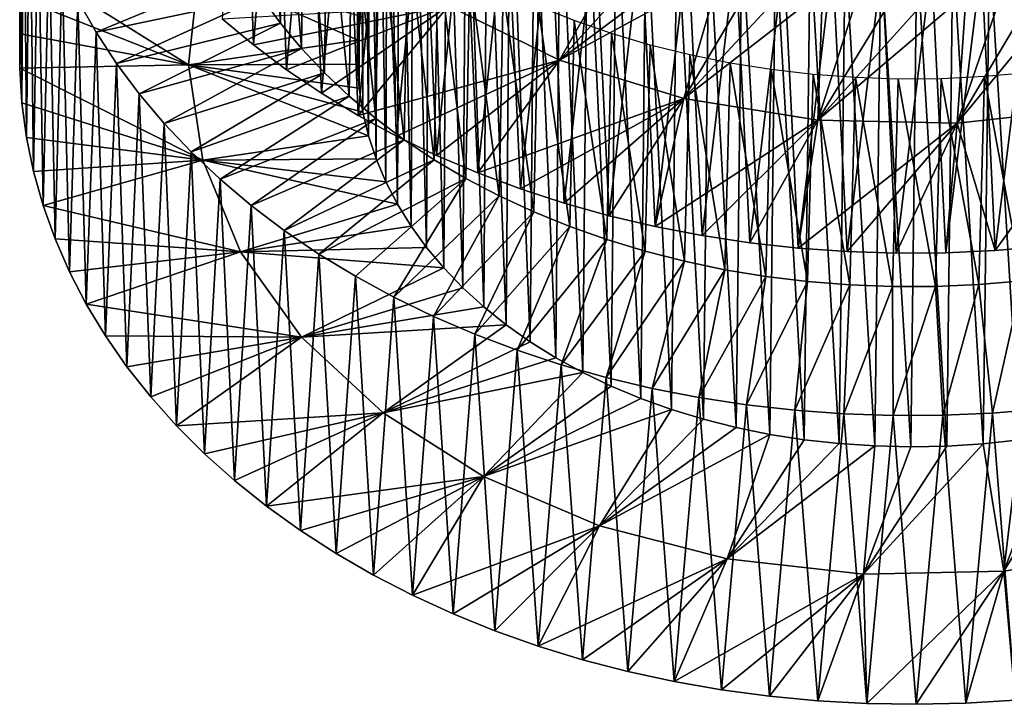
# Model space of a CAD drawing. Header units: millimetres. Extents: x -161 to 161, y -94 to 1149.
# Tile 724 of 1056: x 37.5 to 44.5, y 371.91 to 376.77. Entities that reach past the tile are written whole.
import ezdxf

# ---------------------------------------------------------------- set-up
doc = ezdxf.new("R2010")
doc.units = ezdxf.units.MM
doc.header["$LTSCALE"] = 81.481481
for name, color, linetype in [('74', 7, 'CONTINUOUS'), ('75', 7, 'CONTINUOUS'), ('76', 7, 'CONTINUOUS'), ('83', 7, 'CONTINUOUS'), ('84', 7, 'CONTINUOUS')]:
    doc.layers.add(name, color=color, linetype=linetype)

msp = doc.modelspace()

# ---------------------------------------------------------------- linework, layer by layer
at = {"layer": '74', "color": 7, "linetype": 'CONTINUOUS', "true_color": 0xaaaaaa}
for points in [[(41.3359, 376.4859, -35.0402), (40.5466, 376.8712, -35.5413), (41.8144, 377.3267, -35.7905), (41.3359, 376.4859, -35.0402)], [(42.0291, 377.2439, -35.6629), (41.3359, 376.4859, -35.0402), (41.8144, 377.3267, -35.7905), (42.0291, 377.2439, -35.6629)], [(42.2515, 377.1705, -35.5431), (41.3359, 376.4859, -35.0402), (42.0291, 377.2439, -35.6629), (42.2515, 377.1705, -35.5431)], [(37.5255, 376.9186, -43.0345), (37.5646, 377.1627, -43.2907), (38.7007, 376.4518, -42.5423), (37.5255, 376.9186, -43.0345)], [(38.7007, 376.4518, -42.5423), (37.5646, 377.1627, -43.2907), (38.7739, 377.1303, -43.2883), (38.7007, 376.4518, -42.5423)], [(42.4811, 377.1068, -35.4315), (41.3359, 376.4859, -35.0402), (42.2515, 377.1705, -35.5431), (42.4811, 377.1068, -35.4315)], [(38.7007, 376.4518, -42.5423), (38.7739, 377.1303, -43.2883), (39.9038, 376.6268, -42.7444), (38.7007, 376.4518, -42.5423)], [(39.9038, 376.6268, -42.7444), (38.7739, 377.1303, -43.2883), (39.9217, 376.7966, -42.9446), (39.9038, 376.6268, -42.7444)], [(42.2194, 376.2117, -34.6319), (41.3359, 376.4859, -35.0402), (42.4811, 377.1068, -35.4315), (42.2194, 376.2117, -34.6319)], [(42.7172, 377.0532, -35.3283), (42.2194, 376.2117, -34.6319), (42.4811, 377.1068, -35.4315), (42.7172, 377.0532, -35.3283)], [(42.9593, 377.01, -35.2337), (42.2194, 376.2117, -34.6319), (42.7172, 377.0532, -35.3283), (42.9593, 377.01, -35.2337)], [(43.2065, 376.9775, -35.148), (42.2194, 376.2117, -34.6319), (42.9593, 377.01, -35.2337), (43.2065, 376.9775, -35.148)], [(45.1637, 376.1473, -34.0402), (44.1624, 376.0371, -34.1275), (45.0001, 377.0569, -34.8058), (45.1637, 376.1473, -34.0402)], [(45.0001, 377.0569, -34.8058), (44.1624, 376.0371, -34.1275), (44.7421, 377.0121, -34.8267), (45.0001, 377.0569, -34.8058)], [(44.7421, 377.0121, -34.8267), (44.1624, 376.0371, -34.1275), (44.4837, 376.9785, -34.857), (44.7421, 377.0121, -34.8267)], [(43.1712, 376.06, -34.3259), (42.2194, 376.2117, -34.6319), (43.2065, 376.9775, -35.148), (43.1712, 376.06, -34.3259)], [(43.4577, 376.9557, -35.0713), (43.1712, 376.06, -34.3259), (43.2065, 376.9775, -35.148), (43.4577, 376.9557, -35.0713)], [(44.1624, 376.0371, -34.1275), (43.1712, 376.06, -34.3259), (44.2255, 376.9561, -34.8966), (44.1624, 376.0371, -34.1275)], [(44.2255, 376.9561, -34.8966), (43.1712, 376.06, -34.3259), (43.968, 376.945, -34.9455), (44.2255, 376.9561, -34.8966)], [(43.7119, 376.9449, -35.0037), (43.1712, 376.06, -34.3259), (43.4577, 376.9557, -35.0713), (43.7119, 376.9449, -35.0037)], [(43.968, 376.945, -34.9455), (43.1712, 376.06, -34.3259), (43.7119, 376.9449, -35.0037), (43.968, 376.945, -34.9455)], [(44.4837, 376.9785, -34.857), (44.1624, 376.0371, -34.1275), (44.2255, 376.9561, -34.8966), (44.4837, 376.9785, -34.857)], [(37.5043, 376.6733, -42.7772), (37.5255, 376.9186, -43.0345), (38.7007, 376.4518, -42.5423), (37.5043, 376.6733, -42.7772)], [(39.1609, 376.5937, -35.4314), (38.9393, 376.7793, -35.6388), (40.5466, 376.8712, -35.5413), (39.1609, 376.5937, -35.4314)], [(39.3963, 376.417, -35.2314), (39.1609, 376.5937, -35.4314), (40.5466, 376.8712, -35.5413), (39.3963, 376.417, -35.2314)], [(39.6448, 376.2497, -35.0394), (39.3963, 376.417, -35.2314), (40.5466, 376.8712, -35.5413), (39.6448, 376.2497, -35.0394)], [(39.9058, 376.0923, -34.8555), (39.6448, 376.2497, -35.0394), (40.5466, 376.8712, -35.5413), (39.9058, 376.0923, -34.8555)], [(41.3359, 376.4859, -35.0402), (39.9058, 376.0923, -34.8555), (40.5466, 376.8712, -35.5413), (41.3359, 376.4859, -35.0402)], [(37.5011, 376.4274, -42.5194), (37.5043, 376.6733, -42.7772), (38.7007, 376.4518, -42.5423), (37.5011, 376.4274, -42.5194)], [(39.9006, 376.4565, -42.5437), (38.7007, 376.4518, -42.5423), (39.9038, 376.6268, -42.7444), (39.9006, 376.4565, -42.5437)], [(38.8008, 375.7749, -41.7978), (37.5011, 376.4274, -42.5194), (38.7007, 376.4518, -42.5423), (38.8008, 375.7749, -41.7978)], [(39.9122, 376.2863, -42.343), (38.7007, 376.4518, -42.5423), (39.9006, 376.4565, -42.5437), (39.9122, 376.2863, -42.343)], [(38.8008, 375.7749, -41.7978), (38.7007, 376.4518, -42.5423), (39.979, 375.9488, -41.9441), (38.8008, 375.7749, -41.7978)], [(39.979, 375.9488, -41.9441), (38.7007, 376.4518, -42.5423), (39.9384, 376.1168, -42.1429), (39.979, 375.9488, -41.9441)], [(39.9384, 376.1168, -42.1429), (38.7007, 376.4518, -42.5423), (39.9122, 376.2863, -42.343), (39.9384, 376.1168, -42.1429)], [(40.1785, 375.9453, -34.6803), (39.9058, 376.0923, -34.8555), (41.3359, 376.4859, -35.0402), (40.1785, 375.9453, -34.6803)], [(40.4622, 375.809, -34.5141), (40.1785, 375.9453, -34.6803), (41.3359, 376.4859, -35.0402), (40.4622, 375.809, -34.5141)], [(40.7559, 375.6838, -34.3572), (40.4622, 375.809, -34.5141), (41.3359, 376.4859, -35.0402), (40.7559, 375.6838, -34.3572)], [(42.2194, 376.2117, -34.6319), (40.7559, 375.6838, -34.3572), (41.3359, 376.4859, -35.0402), (42.2194, 376.2117, -34.6319)], [(37.5158, 376.1817, -42.2618), (37.5011, 376.4274, -42.5194), (38.8008, 375.7749, -41.7978), (37.5158, 376.1817, -42.2618)], [(37.5484, 375.9369, -42.0049), (37.5158, 376.1817, -42.2618), (38.8008, 375.7749, -41.7978), (37.5484, 375.9369, -42.0049)], [(41.059, 375.5702, -34.21), (40.7559, 375.6838, -34.3572), (42.2194, 376.2117, -34.6319), (41.059, 375.5702, -34.21)], [(41.3707, 375.4685, -34.0728), (41.059, 375.5702, -34.21), (42.2194, 376.2117, -34.6319), (41.3707, 375.4685, -34.0728)], [(41.6904, 375.3792, -33.9459), (41.3707, 375.4685, -34.0728), (42.2194, 376.2117, -34.6319), (41.6904, 375.3792, -33.9459)], [(42.0174, 375.3025, -33.8295), (41.6904, 375.3792, -33.9459), (42.2194, 376.2117, -34.6319), (42.0174, 375.3025, -33.8295)], [(43.1712, 376.06, -34.3259), (42.0174, 375.3025, -33.8295), (42.2194, 376.2117, -34.6319), (43.1712, 376.06, -34.3259)], [(45.1637, 376.1473, -34.0402), (44.4329, 375.1335, -33.3224), (44.1624, 376.0371, -34.1275), (45.1637, 376.1473, -34.0402)], [(44.7853, 375.1635, -33.2953), (44.4329, 375.1335, -33.3224), (45.1637, 376.1473, -34.0402), (44.7853, 375.1635, -33.2953)], [(42.3507, 375.2387, -33.7239), (42.0174, 375.3025, -33.8295), (43.1712, 376.06, -34.3259), (42.3507, 375.2387, -33.7239)], [(42.6896, 375.1878, -33.6291), (42.3507, 375.2387, -33.7239), (43.1712, 376.06, -34.3259), (42.6896, 375.1878, -33.6291)], [(43.033, 375.1502, -33.5453), (42.6896, 375.1878, -33.6291), (43.1712, 376.06, -34.3259), (43.033, 375.1502, -33.5453)], [(44.1624, 376.0371, -34.1275), (43.033, 375.1502, -33.5453), (43.1712, 376.06, -34.3259), (44.1624, 376.0371, -34.1275)], [(43.3799, 375.1257, -33.4727), (43.033, 375.1502, -33.5453), (44.1624, 376.0371, -34.1275), (43.3799, 375.1257, -33.4727)], [(43.7294, 375.1147, -33.4112), (43.3799, 375.1257, -33.4727), (44.1624, 376.0371, -34.1275), (43.7294, 375.1147, -33.4112)], [(44.0807, 375.1173, -33.3611), (43.7294, 375.1147, -33.4112), (44.1624, 376.0371, -34.1275), (44.0807, 375.1173, -33.3611)], [(44.4329, 375.1335, -33.3224), (44.0807, 375.1173, -33.3611), (44.1624, 376.0371, -34.1275), (44.4329, 375.1335, -33.3224)], [(37.5986, 375.6937, -41.7494), (37.5484, 375.9369, -42.0049), (38.8008, 375.7749, -41.7978), (37.5986, 375.6937, -41.7494)], [(40.0339, 375.7831, -41.7473), (38.8008, 375.7749, -41.7978), (39.979, 375.9488, -41.9441), (40.0339, 375.7831, -41.7473)], [(37.6663, 375.4529, -41.4958), (37.5986, 375.6937, -41.7494), (38.8008, 375.7749, -41.7978), (37.6663, 375.4529, -41.4958)], [(39.0705, 375.1226, -41.0737), (37.6663, 375.4529, -41.4958), (38.8008, 375.7749, -41.7978), (39.0705, 375.1226, -41.0737)], [(40.1027, 375.6204, -41.5532), (38.8008, 375.7749, -41.7978), (40.0339, 375.7831, -41.7473), (40.1027, 375.6204, -41.5532)], [(39.0705, 375.1226, -41.0737), (38.8008, 375.7749, -41.7978), (40.1853, 375.4613, -41.362), (39.0705, 375.1226, -41.0737)], [(40.1853, 375.4613, -41.362), (38.8008, 375.7749, -41.7978), (40.1027, 375.6204, -41.5532), (40.1853, 375.4613, -41.362)], [(37.7515, 375.215, -41.2448), (37.6663, 375.4529, -41.4958), (39.0705, 375.1226, -41.0737), (37.7515, 375.215, -41.2448)], [(40.2816, 375.306, -41.1742), (39.0705, 375.1226, -41.0737), (40.1853, 375.4613, -41.362), (40.2816, 375.306, -41.1742)], [(40.3913, 375.1551, -40.9899), (39.0705, 375.1226, -41.0737), (40.2816, 375.306, -41.1742), (40.3913, 375.1551, -40.9899)], [(37.8538, 374.9809, -40.9968), (37.7515, 375.215, -41.2448), (39.0705, 375.1226, -41.0737), (37.8538, 374.9809, -40.9968)], [(37.9733, 374.7511, -40.7525), (37.8538, 374.9809, -40.9968), (39.0705, 375.1226, -41.0737), (37.9733, 374.7511, -40.7525)], [(39.5027, 374.5172, -40.3888), (37.9733, 374.7511, -40.7525), (39.0705, 375.1226, -41.0737), (39.5027, 374.5172, -40.3888)], [(40.5143, 375.009, -40.8095), (39.0705, 375.1226, -41.0737), (40.3913, 375.1551, -40.9899), (40.5143, 375.009, -40.8095)], [(39.5027, 374.5172, -40.3888), (39.0705, 375.1226, -41.0737), (40.5143, 375.009, -40.8095), (39.5027, 374.5172, -40.3888)], [(40.65, 374.8683, -40.6336), (39.5027, 374.5172, -40.3888), (40.5143, 375.009, -40.8095), (40.65, 374.8683, -40.6336)], [(40.7978, 374.7336, -40.4627), (39.5027, 374.5172, -40.3888), (40.65, 374.8683, -40.6336), (40.7978, 374.7336, -40.4627)], [(38.1097, 374.5263, -40.5124), (37.9733, 374.7511, -40.7525), (39.5027, 374.5172, -40.3888), (38.1097, 374.5263, -40.5124)], [(40.9574, 374.6055, -40.2973), (39.5027, 374.5172, -40.3888), (40.7978, 374.7336, -40.4627), (40.9574, 374.6055, -40.2973)], [(40.0835, 373.9789, -39.76), (39.5027, 374.5172, -40.3888), (40.9574, 374.6055, -40.2973), (40.0835, 373.9789, -39.76)], [(41.1283, 374.4846, -40.1378), (40.0835, 373.9789, -39.76), (40.9574, 374.6055, -40.2973), (41.1283, 374.4846, -40.1378)], [(38.2625, 374.3071, -40.2769), (38.1097, 374.5263, -40.5124), (39.5027, 374.5172, -40.3888), (38.2625, 374.3071, -40.2769)], [(38.4311, 374.0941, -40.0465), (38.2625, 374.3071, -40.2769), (39.5027, 374.5172, -40.3888), (38.4311, 374.0941, -40.0465)], [(38.6151, 373.8879, -39.8219), (38.4311, 374.0941, -40.0465), (39.5027, 374.5172, -40.3888), (38.6151, 373.8879, -39.8219)], [(40.0835, 373.9789, -39.76), (38.6151, 373.8879, -39.8219), (39.5027, 374.5172, -40.3888), (40.0835, 373.9789, -39.76)], [(41.3101, 374.3713, -39.9847), (40.0835, 373.9789, -39.76), (41.1283, 374.4846, -40.1378), (41.3101, 374.3713, -39.9847)], [(41.5021, 374.2661, -39.8384), (40.0835, 373.9789, -39.76), (41.3101, 374.3713, -39.9847), (41.5021, 374.2661, -39.8384)], [(40.7964, 373.527, -39.2033), (40.0835, 373.9789, -39.76), (41.5021, 374.2661, -39.8384), (40.7964, 373.527, -39.2033)], [(41.7037, 374.1694, -39.6992), (40.7964, 373.527, -39.2033), (41.5021, 374.2661, -39.8384), (41.7037, 374.1694, -39.6992)], [(41.9141, 374.0817, -39.5674), (40.7964, 373.527, -39.2033), (41.7037, 374.1694, -39.6992), (41.9141, 374.0817, -39.5674)], [(42.1328, 374.0032, -39.4433), (40.7964, 373.527, -39.2033), (41.9141, 374.0817, -39.5674), (42.1328, 374.0032, -39.4433)], [(41.6197, 373.177, -38.7317), (40.7964, 373.527, -39.2033), (42.1328, 374.0032, -39.4433), (41.6197, 373.177, -38.7317)], [(42.3589, 373.9342, -39.3272), (41.6197, 373.177, -38.7317), (42.1328, 374.0032, -39.4433), (42.3589, 373.9342, -39.3272)], [(38.814, 373.6891, -39.6035), (38.6151, 373.8879, -39.8219), (40.0835, 373.9789, -39.76), (38.814, 373.6891, -39.6035)], [(39.0273, 373.4983, -39.3918), (38.814, 373.6891, -39.6035), (40.0835, 373.9789, -39.76), (39.0273, 373.4983, -39.3918)], [(39.2545, 373.3161, -39.1873), (39.0273, 373.4983, -39.3918), (40.0835, 373.9789, -39.76), (39.2545, 373.3161, -39.1873)], [(40.7964, 373.527, -39.2033), (39.2545, 373.3161, -39.1873), (40.0835, 373.9789, -39.76), (40.7964, 373.527, -39.2033)], [(42.5918, 373.8752, -39.2195), (41.6197, 373.177, -38.7317), (42.3589, 373.9342, -39.3272), (42.5918, 373.8752, -39.2195)], [(42.8308, 373.8265, -39.1203), (41.6197, 373.177, -38.7317), (42.5918, 373.8752, -39.2195), (42.8308, 373.8265, -39.1203)], [(45.4929, 373.008, -37.8734), (44.4948, 372.8539, -37.9239), (45.1217, 373.877, -38.6369), (45.4929, 373.008, -37.8734)], [(45.1217, 373.877, -38.6369), (44.4948, 372.8539, -37.9239), (44.8642, 373.8269, -38.6534), (45.1217, 373.877, -38.6369)], [(42.5288, 372.9425, -38.3566), (41.6197, 373.177, -38.7317), (42.8308, 373.8265, -39.1203), (42.5288, 372.9425, -38.3566)], [(43.0752, 373.7884, -39.0299), (42.5288, 372.9425, -38.3566), (42.8308, 373.8265, -39.1203), (43.0752, 373.7884, -39.0299)], [(43.3242, 373.7609, -38.9485), (42.5288, 372.9425, -38.3566), (43.0752, 373.7884, -39.0299), (43.3242, 373.7609, -38.9485)], [(44.8642, 373.8269, -38.6534), (44.4948, 372.8539, -37.9239), (44.6059, 373.788, -38.6792), (44.8642, 373.8269, -38.6534)], [(43.5768, 373.7443, -38.8761), (42.5288, 372.9425, -38.3566), (43.3242, 373.7609, -38.9485), (43.5768, 373.7443, -38.8761)], [(43.497, 372.8329, -38.0857), (42.5288, 372.9425, -38.3566), (43.5768, 373.7443, -38.8761), (43.497, 372.8329, -38.0857)], [(44.4948, 372.8539, -37.9239), (43.497, 372.8329, -38.0857), (44.3474, 373.7603, -38.7144), (44.4948, 372.8539, -37.9239)], [(44.3474, 373.7603, -38.7144), (43.497, 372.8329, -38.0857), (44.0893, 373.7439, -38.759), (44.3474, 373.7603, -38.7144)], [(43.8322, 373.7386, -38.8129), (43.497, 372.8329, -38.0857), (43.5768, 373.7443, -38.8761), (43.8322, 373.7386, -38.8129)], [(44.0893, 373.7439, -38.759), (43.497, 372.8329, -38.0857), (43.8322, 373.7386, -38.8129), (44.0893, 373.7439, -38.759)], [(44.6059, 373.788, -38.6792), (44.4948, 372.8539, -37.9239), (44.3474, 373.7603, -38.7144), (44.6059, 373.788, -38.6792)], [(39.4953, 373.1431, -38.9904), (39.2545, 373.3161, -39.1873), (40.7964, 373.527, -39.2033), (39.4953, 373.1431, -38.9904)], [(39.7489, 372.9798, -38.8016), (39.4953, 373.1431, -38.9904), (40.7964, 373.527, -39.2033), (39.7489, 372.9798, -38.8016)], [(40.0146, 372.8266, -38.6213), (39.7489, 372.9798, -38.8016), (40.7964, 373.527, -39.2033), (40.0146, 372.8266, -38.6213)], [(40.2918, 372.6839, -38.4498), (40.0146, 372.8266, -38.6213), (40.7964, 373.527, -39.2033), (40.2918, 372.6839, -38.4498)], [(41.6197, 373.177, -38.7317), (40.2918, 372.6839, -38.4498), (40.7964, 373.527, -39.2033), (41.6197, 373.177, -38.7317)], [(40.5796, 372.5521, -38.2873), (40.2918, 372.6839, -38.4498), (41.6197, 373.177, -38.7317), (40.5796, 372.5521, -38.2873)], [(40.8773, 372.4315, -38.1343), (40.5796, 372.5521, -38.2873), (41.6197, 373.177, -38.7317), (40.8773, 372.4315, -38.1343)], [(41.184, 372.3227, -37.9911), (40.8773, 372.4315, -38.1343), (41.6197, 373.177, -38.7317), (41.184, 372.3227, -37.9911)], [(42.5288, 372.9425, -38.3566), (41.184, 372.3227, -37.9911), (41.6197, 373.177, -38.7317), (42.5288, 372.9425, -38.3566)], [(45.4929, 373.008, -37.8734), (44.5755, 371.9391, -37.1479), (44.4948, 372.8539, -37.9239), (45.4929, 373.008, -37.8734)], [(41.4991, 372.226, -37.858), (41.184, 372.3227, -37.9911), (42.5288, 372.9425, -38.3566), (41.4991, 372.226, -37.858)], [(41.8219, 372.1417, -37.7353), (41.4991, 372.226, -37.858), (42.5288, 372.9425, -38.3566), (41.8219, 372.1417, -37.7353)], [(42.1515, 372.0701, -37.6232), (41.8219, 372.1417, -37.7353), (42.5288, 372.9425, -38.3566), (42.1515, 372.0701, -37.6232)], [(43.497, 372.8329, -38.0857), (42.1515, 372.0701, -37.6232), (42.5288, 372.9425, -38.3566), (43.497, 372.8329, -38.0857)], [(42.4872, 372.0115, -37.5219), (42.1515, 372.0701, -37.6232), (43.497, 372.8329, -38.0857), (42.4872, 372.0115, -37.5219)], [(42.8279, 371.966, -37.4316), (42.4872, 372.0115, -37.5219), (43.497, 372.8329, -38.0857), (42.8279, 371.966, -37.4316)], [(43.1727, 371.9336, -37.3523), (42.8279, 371.966, -37.4316), (43.497, 372.8329, -38.0857), (43.1727, 371.9336, -37.3523)], [(43.5209, 371.9147, -37.2842), (43.1727, 371.9336, -37.3523), (43.497, 372.8329, -38.0857), (43.5209, 371.9147, -37.2842)], [(44.4948, 372.8539, -37.9239), (43.5209, 371.9147, -37.2842), (43.497, 372.8329, -38.0857), (44.4948, 372.8539, -37.9239)], [(43.8713, 371.9092, -37.2273), (43.5209, 371.9147, -37.2842), (44.4948, 372.8539, -37.9239), (43.8713, 371.9092, -37.2273)], [(44.2231, 371.9173, -37.1819), (43.8713, 371.9092, -37.2273), (44.4948, 372.8539, -37.9239), (44.2231, 371.9173, -37.1819)], [(44.5755, 371.9391, -37.1479), (44.2231, 371.9173, -37.1819), (44.4948, 372.8539, -37.9239), (44.5755, 371.9391, -37.1479)]]:
    msp.add_3dface(points, dxfattribs=at)
at = {"layer": '75', "color": 7, "linetype": 'CONTINUOUS', "true_color": 0xaaaaaa}
for points in [[(37.9146, 376.911, -38.4121), (38.0429, 376.6835, -38.1697), (39.1, 377.1219, -38.5595), (37.9146, 376.911, -38.4121)], [(39.1, 377.1219, -38.5595), (38.0429, 376.6835, -38.1697), (39.2195, 376.932, -38.346), (39.1, 377.1219, -38.5595)], [(38.0429, 376.6835, -38.1697), (38.1879, 376.4615, -37.9318), (39.2195, 376.932, -38.346), (38.0429, 376.6835, -38.1697)], [(39.2195, 376.932, -38.346), (38.1879, 376.4615, -37.9318), (39.3539, 376.7473, -38.1369), (39.2195, 376.932, -38.346)], [(38.1879, 376.4615, -37.9318), (38.349, 376.2454, -37.6989), (39.3539, 376.7473, -38.1369), (38.1879, 376.4615, -37.9318)], [(39.3539, 376.7473, -38.1369), (38.349, 376.2454, -37.6989), (39.5027, 376.5682, -37.9325), (39.3539, 376.7473, -38.1369)], [(38.349, 376.2454, -37.6989), (38.5258, 376.036, -37.4716), (39.5027, 376.5682, -37.9325), (38.349, 376.2454, -37.6989)], [(39.5027, 376.5682, -37.9325), (38.5258, 376.036, -37.4716), (39.6656, 376.3954, -37.7333), (39.5027, 376.5682, -37.9325)], [(38.5258, 376.036, -37.4716), (38.7177, 375.8338, -37.2503), (39.6656, 376.3954, -37.7333), (38.5258, 376.036, -37.4716)], [(39.6656, 376.3954, -37.7333), (38.7177, 375.8338, -37.2503), (39.842, 376.2294, -37.5397), (39.6656, 376.3954, -37.7333)], [(38.7177, 375.8338, -37.2503), (38.9242, 375.6392, -37.0355), (39.842, 376.2294, -37.5397), (38.7177, 375.8338, -37.2503)], [(39.842, 376.2294, -37.5397), (38.9242, 375.6392, -37.0355), (40.0313, 376.0708, -37.3524), (39.842, 376.2294, -37.5397)], [(38.9242, 375.6392, -37.0355), (39.1448, 375.453, -36.8276), (40.0313, 376.0708, -37.3524), (38.9242, 375.6392, -37.0355)], [(40.0313, 376.0708, -37.3524), (39.1448, 375.453, -36.8276), (40.2331, 375.9202, -37.1717), (40.0313, 376.0708, -37.3524)], [(39.1448, 375.453, -36.8276), (39.3791, 375.2756, -36.6271), (40.2331, 375.9202, -37.1717), (39.1448, 375.453, -36.8276)], [(40.2331, 375.9202, -37.1717), (39.3791, 375.2756, -36.6271), (40.4467, 375.7782, -36.9983), (40.2331, 375.9202, -37.1717)], [(39.3791, 375.2756, -36.6271), (39.6264, 375.1077, -36.4345), (40.4467, 375.7782, -36.9983), (39.3791, 375.2756, -36.6271)], [(40.4467, 375.7782, -36.9983), (39.6264, 375.1077, -36.4345), (40.6717, 375.6453, -36.8325), (40.4467, 375.7782, -36.9983)], [(39.6264, 375.1077, -36.4345), (39.8862, 374.9496, -36.2502), (40.6717, 375.6453, -36.8325), (39.6264, 375.1077, -36.4345)], [(39.8862, 374.9496, -36.2502), (40.1579, 374.8019, -36.0745), (40.6717, 375.6453, -36.8325), (39.8862, 374.9496, -36.2502)], [(40.6717, 375.6453, -36.8325), (40.1579, 374.8019, -36.0745), (40.9075, 375.5217, -36.6744), (40.6717, 375.6453, -36.8325)], [(40.1579, 374.8019, -36.0745), (40.4406, 374.6649, -35.9077), (40.9075, 375.5217, -36.6744), (40.1579, 374.8019, -36.0745)], [(40.9075, 375.5217, -36.6744), (40.4406, 374.6649, -35.9077), (41.1535, 375.4078, -36.5244), (40.9075, 375.5217, -36.6744)], [(40.4406, 374.6649, -35.9077), (40.7338, 374.5389, -35.7501), (41.1535, 375.4078, -36.5244), (40.4406, 374.6649, -35.9077)], [(41.1535, 375.4078, -36.5244), (40.7338, 374.5389, -35.7501), (41.4091, 375.3039, -36.3827), (41.1535, 375.4078, -36.5244)], [(40.7338, 374.5389, -35.7501), (41.0365, 374.4244, -35.6021), (41.4091, 375.3039, -36.3827), (40.7338, 374.5389, -35.7501)], [(41.4091, 375.3039, -36.3827), (41.0365, 374.4244, -35.6021), (41.6735, 375.2104, -36.2496), (41.4091, 375.3039, -36.3827)], [(41.0365, 374.4244, -35.6021), (41.348, 374.3218, -35.464), (41.6735, 375.2104, -36.2496), (41.0365, 374.4244, -35.6021)], [(41.6735, 375.2104, -36.2496), (41.348, 374.3218, -35.464), (41.9461, 375.1277, -36.1256), (41.6735, 375.2104, -36.2496)], [(41.348, 374.3218, -35.464), (41.6675, 374.2314, -35.3362), (41.9461, 375.1277, -36.1256), (41.348, 374.3218, -35.464)], [(41.9461, 375.1277, -36.1256), (41.6675, 374.2314, -35.3362), (42.2257, 375.0564, -36.011), (41.9461, 375.1277, -36.1256)], [(41.6675, 374.2314, -35.3362), (41.9941, 374.1537, -35.219), (42.2257, 375.0564, -36.011), (41.6675, 374.2314, -35.3362)], [(42.2257, 375.0564, -36.011), (41.9941, 374.1537, -35.219), (42.5117, 374.9967, -35.9062), (42.2257, 375.0564, -36.011)], [(41.9941, 374.1537, -35.219), (42.3271, 374.0889, -35.1125), (42.5117, 374.9967, -35.9062), (41.9941, 374.1537, -35.219)], [(42.5117, 374.9967, -35.9062), (42.3271, 374.0889, -35.1125), (42.8031, 374.9489, -35.8113), (42.5117, 374.9967, -35.9062)], [(42.3271, 374.0889, -35.1125), (42.6658, 374.0371, -35.0169), (42.8031, 374.9489, -35.8113), (42.3271, 374.0889, -35.1125)], [(42.8031, 374.9489, -35.8113), (42.6658, 374.0371, -35.0169), (43.0992, 374.913, -35.7264), (42.8031, 374.9489, -35.8113)], [(42.6658, 374.0371, -35.0169), (43.0093, 373.9985, -34.9323), (43.0992, 374.913, -35.7264), (42.6658, 374.0371, -35.0169)], [(43.0992, 374.913, -35.7264), (43.0093, 373.9985, -34.9323), (43.3993, 374.8892, -35.6516), (43.0992, 374.913, -35.7264)], [(44.3158, 374.8915, -35.4885), (44.414, 373.9785, -34.7058), (44.6237, 374.9173, -35.455), (44.3158, 374.8915, -35.4885)], [(44.414, 373.9785, -34.7058), (44.7679, 374.0079, -34.6779), (44.6237, 374.9173, -35.455), (44.414, 373.9785, -34.7058)], [(43.0093, 373.9985, -34.9323), (43.3568, 373.9731, -34.8587), (43.3993, 374.8892, -35.6516), (43.0093, 373.9985, -34.9323)], [(43.3993, 374.8892, -35.6516), (43.3568, 373.9731, -34.8587), (43.7026, 374.8776, -35.5869), (43.3993, 374.8892, -35.6516)], [(43.3568, 373.9731, -34.8587), (43.7075, 373.9613, -34.7963), (43.7026, 374.8776, -35.5869), (43.3568, 373.9731, -34.8587)], [(43.7026, 374.8776, -35.5869), (43.7075, 373.9613, -34.7963), (44.0085, 374.8783, -35.5325), (43.7026, 374.8776, -35.5869)], [(43.7075, 373.9613, -34.7963), (44.0602, 373.963, -34.7453), (44.0085, 374.8783, -35.5325), (43.7075, 373.9613, -34.7963)], [(44.0085, 374.8783, -35.5325), (44.0602, 373.963, -34.7453), (44.3158, 374.8915, -35.4885), (44.0085, 374.8783, -35.5325)], [(44.0602, 373.963, -34.7453), (44.414, 373.9785, -34.7058), (44.3158, 374.8915, -35.4885), (44.0602, 373.963, -34.7453)]]:
    msp.add_3dface(points, dxfattribs=at)
at = {"layer": '76', "color": 7, "linetype": 'CONTINUOUS', "true_color": 0xaaaaaa}
for points in [[(37.5043, 376.6733, -42.7772), (37.5002, 378.5965, -40.1869), (37.5123, 378.8425, -40.4448), (37.5043, 376.6733, -42.7772)], [(37.5255, 376.9186, -43.0345), (37.5043, 376.6733, -42.7772), (37.5123, 378.8425, -40.4448), (37.5255, 376.9186, -43.0345)], [(38.9393, 376.7793, -35.6388), (39.1609, 376.5937, -35.4314), (39.0882, 378.7039, -33.0414), (38.9393, 376.7793, -35.6388)], [(39.1609, 376.5937, -35.4314), (39.3192, 378.5241, -32.8388), (39.0882, 378.7039, -33.0414), (39.1609, 376.5937, -35.4314)], [(37.5043, 376.6733, -42.7772), (37.5011, 376.4274, -42.5194), (37.5002, 378.5965, -40.1869), (37.5043, 376.6733, -42.7772)], [(37.5011, 376.4274, -42.5194), (37.5063, 378.3504, -39.9289), (37.5002, 378.5965, -40.1869), (37.5011, 376.4274, -42.5194)], [(39.1609, 376.5937, -35.4314), (39.3963, 376.417, -35.2314), (39.3192, 378.5241, -32.8388), (39.1609, 376.5937, -35.4314)], [(39.3963, 376.417, -35.2314), (39.5636, 378.3536, -32.644), (39.3192, 378.5241, -32.8388), (39.3963, 376.417, -35.2314)], [(37.5011, 376.4274, -42.5194), (37.5158, 376.1817, -42.2618), (37.5063, 378.3504, -39.9289), (37.5011, 376.4274, -42.5194)], [(37.5158, 376.1817, -42.2618), (37.5304, 378.105, -39.6715), (37.5063, 378.3504, -39.9289), (37.5158, 376.1817, -42.2618)], [(39.3963, 376.417, -35.2314), (39.6448, 376.2497, -35.0394), (39.5636, 378.3536, -32.644), (39.3963, 376.417, -35.2314)], [(39.6448, 376.2497, -35.0394), (39.8207, 378.1928, -32.4574), (39.5636, 378.3536, -32.644), (39.6448, 376.2497, -35.0394)], [(39.6448, 376.2497, -35.0394), (39.9058, 376.0923, -34.8555), (39.8207, 378.1928, -32.4574), (39.6448, 376.2497, -35.0394)], [(39.9058, 376.0923, -34.8555), (40.0899, 378.0423, -32.2792), (39.8207, 378.1928, -32.4574), (39.9058, 376.0923, -34.8555)], [(37.5158, 376.1817, -42.2618), (37.5484, 375.9369, -42.0049), (37.5304, 378.105, -39.6715), (37.5158, 376.1817, -42.2618)], [(37.5484, 375.9369, -42.0049), (37.5723, 377.8609, -39.4152), (37.5304, 378.105, -39.6715), (37.5484, 375.9369, -42.0049)], [(39.9058, 376.0923, -34.8555), (40.1785, 375.9453, -34.6803), (40.0899, 378.0423, -32.2792), (39.9058, 376.0923, -34.8555)], [(40.1785, 375.9453, -34.6803), (40.3704, 377.9024, -32.11), (40.0899, 378.0423, -32.2792), (40.1785, 375.9453, -34.6803)], [(37.5484, 375.9369, -42.0049), (37.5986, 375.6937, -41.7494), (37.5723, 377.8609, -39.4152), (37.5484, 375.9369, -42.0049)], [(37.5986, 375.6937, -41.7494), (37.6319, 377.6188, -39.1605), (37.5723, 377.8609, -39.4152), (37.5986, 375.6937, -41.7494)], [(40.1785, 375.9453, -34.6803), (40.4622, 375.809, -34.5141), (40.3704, 377.9024, -32.11), (40.1785, 375.9453, -34.6803)], [(40.4622, 375.809, -34.5141), (40.6615, 377.7735, -31.9499), (40.3704, 377.9024, -32.11), (40.4622, 375.809, -34.5141)], [(40.4622, 375.809, -34.5141), (40.7559, 375.6838, -34.3572), (40.6615, 377.7735, -31.9499), (40.4622, 375.809, -34.5141)], [(40.7559, 375.6838, -34.3572), (40.9624, 377.656, -31.7993), (40.6615, 377.7735, -31.9499), (40.7559, 375.6838, -34.3572)], [(40.7559, 375.6838, -34.3572), (41.059, 375.5702, -34.21), (40.9624, 377.656, -31.7993), (40.7559, 375.6838, -34.3572)], [(41.059, 375.5702, -34.21), (41.2723, 377.5503, -31.6586), (40.9624, 377.656, -31.7993), (41.059, 375.5702, -34.21)], [(37.5986, 375.6937, -41.7494), (37.6663, 375.4529, -41.4958), (37.6319, 377.6188, -39.1605), (37.5986, 375.6937, -41.7494)], [(37.6663, 375.4529, -41.4958), (37.7089, 377.3793, -38.9081), (37.6319, 377.6188, -39.1605), (37.6663, 375.4529, -41.4958)], [(41.059, 375.5702, -34.21), (41.3707, 375.4685, -34.0728), (41.2723, 377.5503, -31.6586), (41.059, 375.5702, -34.21)], [(41.3707, 375.4685, -34.0728), (41.5905, 377.4568, -31.528), (41.2723, 377.5503, -31.6586), (41.3707, 375.4685, -34.0728)], [(41.3707, 375.4685, -34.0728), (41.6904, 375.3792, -33.9459), (41.5905, 377.4568, -31.528), (41.3707, 375.4685, -34.0728)], [(41.6904, 375.3792, -33.9459), (41.9162, 377.3759, -31.408), (41.5905, 377.4568, -31.528), (41.6904, 375.3792, -33.9459)], [(37.6663, 375.4529, -41.4958), (37.7515, 375.215, -41.2448), (37.7089, 377.3793, -38.9081), (37.6663, 375.4529, -41.4958)], [(37.7515, 375.215, -41.2448), (37.8031, 377.1432, -38.6585), (37.7089, 377.3793, -38.9081), (37.7515, 375.215, -41.2448)], [(41.6904, 375.3792, -33.9459), (42.0174, 375.3025, -33.8295), (41.9162, 377.3759, -31.408), (41.6904, 375.3792, -33.9459)], [(42.0174, 375.3025, -33.8295), (42.2486, 377.3079, -31.2987), (41.9162, 377.3759, -31.408), (42.0174, 375.3025, -33.8295)], [(42.0174, 375.3025, -33.8295), (42.3507, 375.2387, -33.7239), (42.2486, 377.3079, -31.2987), (42.0174, 375.3025, -33.8295)], [(42.3507, 375.2387, -33.7239), (42.5868, 377.2529, -31.2004), (42.2486, 377.3079, -31.2987), (42.3507, 375.2387, -33.7239)], [(42.3507, 375.2387, -33.7239), (42.6896, 375.1878, -33.6291), (42.5868, 377.2529, -31.2004), (42.3507, 375.2387, -33.7239)], [(42.6896, 375.1878, -33.6291), (42.93, 377.2112, -31.113), (42.5868, 377.2529, -31.2004), (42.6896, 375.1878, -33.6291)], [(42.6896, 375.1878, -33.6291), (43.033, 375.1502, -33.5453), (42.93, 377.2112, -31.113), (42.6896, 375.1878, -33.6291)], [(43.033, 375.1502, -33.5453), (43.2772, 377.1827, -31.0368), (42.93, 377.2112, -31.113), (43.033, 375.1502, -33.5453)], [(43.033, 375.1502, -33.5453), (43.3799, 375.1257, -33.4727), (43.2772, 377.1827, -31.0368), (43.033, 375.1502, -33.5453)], [(43.3799, 375.1257, -33.4727), (43.6277, 377.1678, -30.9718), (43.2772, 377.1827, -31.0368), (43.3799, 375.1257, -33.4727)], [(43.3799, 375.1257, -33.4727), (43.7294, 375.1147, -33.4112), (43.6277, 377.1678, -30.9718), (43.3799, 375.1257, -33.4727)], [(43.7294, 375.1147, -33.4112), (43.9803, 377.1664, -30.9181), (43.6277, 377.1678, -30.9718), (43.7294, 375.1147, -33.4112)], [(43.7294, 375.1147, -33.4112), (44.0807, 375.1173, -33.3611), (43.9803, 377.1664, -30.9181), (43.7294, 375.1147, -33.4112)], [(44.0807, 375.1173, -33.3611), (44.3343, 377.1788, -30.876), (43.9803, 377.1664, -30.9181), (44.0807, 375.1173, -33.3611)], [(44.0807, 375.1173, -33.3611), (44.4329, 375.1335, -33.3224), (44.3343, 377.1788, -30.876), (44.0807, 375.1173, -33.3611)], [(44.4329, 375.1335, -33.3224), (44.6887, 377.2051, -30.8454), (44.3343, 377.1788, -30.876), (44.4329, 375.1335, -33.3224)], [(44.4329, 375.1335, -33.3224), (44.7853, 375.1635, -33.2953), (44.6887, 377.2051, -30.8454), (44.4329, 375.1335, -33.3224)], [(37.7515, 375.215, -41.2448), (37.8538, 374.9809, -40.9968), (37.8031, 377.1432, -38.6585), (37.7515, 375.215, -41.2448)], [(37.8538, 374.9809, -40.9968), (37.9146, 376.911, -38.4121), (37.8031, 377.1432, -38.6585), (37.8538, 374.9809, -40.9968)], [(37.8538, 374.9809, -40.9968), (37.9733, 374.7511, -40.7525), (37.9146, 376.911, -38.4121), (37.8538, 374.9809, -40.9968)], [(37.9733, 374.7511, -40.7525), (38.0429, 376.6835, -38.1697), (37.9146, 376.911, -38.4121), (37.9733, 374.7511, -40.7525)], [(37.9733, 374.7511, -40.7525), (38.1097, 374.5263, -40.5124), (38.0429, 376.6835, -38.1697), (37.9733, 374.7511, -40.7525)], [(38.1097, 374.5263, -40.5124), (38.1879, 376.4615, -37.9318), (38.0429, 376.6835, -38.1697), (38.1097, 374.5263, -40.5124)], [(38.1097, 374.5263, -40.5124), (38.2625, 374.3071, -40.2769), (38.1879, 376.4615, -37.9318), (38.1097, 374.5263, -40.5124)], [(38.2625, 374.3071, -40.2769), (38.349, 376.2454, -37.6989), (38.1879, 376.4615, -37.9318), (38.2625, 374.3071, -40.2769)], [(38.2625, 374.3071, -40.2769), (38.4311, 374.0941, -40.0465), (38.349, 376.2454, -37.6989), (38.2625, 374.3071, -40.2769)], [(38.4311, 374.0941, -40.0465), (38.5258, 376.036, -37.4716), (38.349, 376.2454, -37.6989), (38.4311, 374.0941, -40.0465)], [(38.4311, 374.0941, -40.0465), (38.6151, 373.8879, -39.8219), (38.5258, 376.036, -37.4716), (38.4311, 374.0941, -40.0465)], [(38.6151, 373.8879, -39.8219), (38.7177, 375.8338, -37.2503), (38.5258, 376.036, -37.4716), (38.6151, 373.8879, -39.8219)], [(38.6151, 373.8879, -39.8219), (38.814, 373.6891, -39.6035), (38.7177, 375.8338, -37.2503), (38.6151, 373.8879, -39.8219)], [(38.814, 373.6891, -39.6035), (38.9242, 375.6392, -37.0355), (38.7177, 375.8338, -37.2503), (38.814, 373.6891, -39.6035)], [(38.814, 373.6891, -39.6035), (39.0273, 373.4983, -39.3918), (38.9242, 375.6392, -37.0355), (38.814, 373.6891, -39.6035)], [(39.0273, 373.4983, -39.3918), (39.1448, 375.453, -36.8276), (38.9242, 375.6392, -37.0355), (39.0273, 373.4983, -39.3918)], [(39.0273, 373.4983, -39.3918), (39.2545, 373.3161, -39.1873), (39.1448, 375.453, -36.8276), (39.0273, 373.4983, -39.3918)], [(39.2545, 373.3161, -39.1873), (39.3791, 375.2756, -36.6271), (39.1448, 375.453, -36.8276), (39.2545, 373.3161, -39.1873)], [(39.2545, 373.3161, -39.1873), (39.4953, 373.1431, -38.9904), (39.3791, 375.2756, -36.6271), (39.2545, 373.3161, -39.1873)], [(39.4953, 373.1431, -38.9904), (39.6264, 375.1077, -36.4345), (39.3791, 375.2756, -36.6271), (39.4953, 373.1431, -38.9904)], [(39.4953, 373.1431, -38.9904), (39.7489, 372.9798, -38.8016), (39.6264, 375.1077, -36.4345), (39.4953, 373.1431, -38.9904)], [(39.7489, 372.9798, -38.8016), (39.8862, 374.9496, -36.2502), (39.6264, 375.1077, -36.4345), (39.7489, 372.9798, -38.8016)], [(39.7489, 372.9798, -38.8016), (40.0146, 372.8266, -38.6213), (39.8862, 374.9496, -36.2502), (39.7489, 372.9798, -38.8016)], [(40.0146, 372.8266, -38.6213), (40.1579, 374.8019, -36.0745), (39.8862, 374.9496, -36.2502), (40.0146, 372.8266, -38.6213)], [(40.0146, 372.8266, -38.6213), (40.2918, 372.6839, -38.4498), (40.1579, 374.8019, -36.0745), (40.0146, 372.8266, -38.6213)], [(40.2918, 372.6839, -38.4498), (40.4406, 374.6649, -35.9077), (40.1579, 374.8019, -36.0745), (40.2918, 372.6839, -38.4498)], [(40.2918, 372.6839, -38.4498), (40.5796, 372.5521, -38.2873), (40.4406, 374.6649, -35.9077), (40.2918, 372.6839, -38.4498)], [(40.5796, 372.5521, -38.2873), (40.7338, 374.5389, -35.7501), (40.4406, 374.6649, -35.9077), (40.5796, 372.5521, -38.2873)], [(40.5796, 372.5521, -38.2873), (40.8773, 372.4315, -38.1343), (40.7338, 374.5389, -35.7501), (40.5796, 372.5521, -38.2873)], [(40.8773, 372.4315, -38.1343), (41.0365, 374.4244, -35.6021), (40.7338, 374.5389, -35.7501), (40.8773, 372.4315, -38.1343)], [(40.8773, 372.4315, -38.1343), (41.184, 372.3227, -37.9911), (41.0365, 374.4244, -35.6021), (40.8773, 372.4315, -38.1343)], [(41.184, 372.3227, -37.9911), (41.348, 374.3218, -35.464), (41.0365, 374.4244, -35.6021), (41.184, 372.3227, -37.9911)], [(41.184, 372.3227, -37.9911), (41.4991, 372.226, -37.858), (41.348, 374.3218, -35.464), (41.184, 372.3227, -37.9911)], [(41.4991, 372.226, -37.858), (41.6675, 374.2314, -35.3362), (41.348, 374.3218, -35.464), (41.4991, 372.226, -37.858)], [(41.4991, 372.226, -37.858), (41.8219, 372.1417, -37.7353), (41.6675, 374.2314, -35.3362), (41.4991, 372.226, -37.858)], [(41.8219, 372.1417, -37.7353), (41.9941, 374.1537, -35.219), (41.6675, 374.2314, -35.3362), (41.8219, 372.1417, -37.7353)], [(41.8219, 372.1417, -37.7353), (42.1515, 372.0701, -37.6232), (41.9941, 374.1537, -35.219), (41.8219, 372.1417, -37.7353)], [(42.1515, 372.0701, -37.6232), (42.3271, 374.0889, -35.1125), (41.9941, 374.1537, -35.219), (42.1515, 372.0701, -37.6232)], [(42.1515, 372.0701, -37.6232), (42.4872, 372.0115, -37.5219), (42.3271, 374.0889, -35.1125), (42.1515, 372.0701, -37.6232)], [(42.4872, 372.0115, -37.5219), (42.6658, 374.0371, -35.0169), (42.3271, 374.0889, -35.1125), (42.4872, 372.0115, -37.5219)], [(42.4872, 372.0115, -37.5219), (42.8279, 371.966, -37.4316), (42.6658, 374.0371, -35.0169), (42.4872, 372.0115, -37.5219)], [(42.8279, 371.966, -37.4316), (43.0093, 373.9985, -34.9323), (42.6658, 374.0371, -35.0169), (42.8279, 371.966, -37.4316)], [(42.8279, 371.966, -37.4316), (43.1727, 371.9336, -37.3523), (43.0093, 373.9985, -34.9323), (42.8279, 371.966, -37.4316)], [(43.1727, 371.9336, -37.3523), (43.3568, 373.9731, -34.8587), (43.0093, 373.9985, -34.9323), (43.1727, 371.9336, -37.3523)], [(44.5755, 371.9391, -37.1479), (44.7679, 374.0079, -34.6779), (44.414, 373.9785, -34.7058), (44.5755, 371.9391, -37.1479)], [(43.1727, 371.9336, -37.3523), (43.5209, 371.9147, -37.2842), (43.3568, 373.9731, -34.8587), (43.1727, 371.9336, -37.3523)], [(43.5209, 371.9147, -37.2842), (43.7075, 373.9613, -34.7963), (43.3568, 373.9731, -34.8587), (43.5209, 371.9147, -37.2842)], [(43.5209, 371.9147, -37.2842), (43.8713, 371.9092, -37.2273), (43.7075, 373.9613, -34.7963), (43.5209, 371.9147, -37.2842)], [(43.8713, 371.9092, -37.2273), (44.0602, 373.963, -34.7453), (43.7075, 373.9613, -34.7963), (43.8713, 371.9092, -37.2273)], [(43.8713, 371.9092, -37.2273), (44.2231, 371.9173, -37.1819), (44.0602, 373.963, -34.7453), (43.8713, 371.9092, -37.2273)], [(44.2231, 371.9173, -37.1819), (44.414, 373.9785, -34.7058), (44.0602, 373.963, -34.7453), (44.2231, 371.9173, -37.1819)], [(44.2231, 371.9173, -37.1819), (44.5755, 371.9391, -37.1479), (44.414, 373.9785, -34.7058), (44.2231, 371.9173, -37.1819)]]:
    msp.add_3dface(points, dxfattribs=at)
at = {"layer": '83', "color": 7, "linetype": 'CONTINUOUS', "true_color": 0xaaaaaa}
for points in [[(39.9024, 380.1263, -38.4923), (39.9038, 376.6268, -42.7444), (39.918, 380.2963, -38.6927), (39.9024, 380.1263, -38.4923)], [(39.9038, 376.6268, -42.7444), (39.9217, 376.7966, -42.9446), (39.918, 380.2963, -38.6927), (39.9038, 376.6268, -42.7444)], [(39.9006, 376.4565, -42.5437), (39.9038, 376.6268, -42.7444), (39.9024, 380.1263, -38.4923), (39.9006, 376.4565, -42.5437)], [(39.9014, 379.9561, -38.2916), (39.9006, 376.4565, -42.5437), (39.9024, 380.1263, -38.4923), (39.9014, 379.9561, -38.2916)], [(39.9122, 376.2863, -42.343), (39.9006, 376.4565, -42.5437), (39.9014, 379.9561, -38.2916), (39.9122, 376.2863, -42.343)], [(39.9152, 379.786, -38.0912), (39.9122, 376.2863, -42.343), (39.9014, 379.9561, -38.2916), (39.9152, 379.786, -38.0912)], [(39.9384, 376.1168, -42.1429), (39.9122, 376.2863, -42.343), (39.9152, 379.786, -38.0912), (39.9384, 376.1168, -42.1429)], [(39.9436, 379.6169, -37.8915), (39.9384, 376.1168, -42.1429), (39.9152, 379.786, -38.0912), (39.9436, 379.6169, -37.8915)], [(39.979, 375.9488, -41.9441), (39.9384, 376.1168, -42.1429), (39.9436, 379.6169, -37.8915), (39.979, 375.9488, -41.9441)], [(39.9864, 379.4493, -37.693), (39.979, 375.9488, -41.9441), (39.9436, 379.6169, -37.8915), (39.9864, 379.4493, -37.693)], [(40.0339, 375.7831, -41.7473), (39.979, 375.9488, -41.9441), (39.9864, 379.4493, -37.693), (40.0339, 375.7831, -41.7473)], [(40.0434, 379.2838, -37.4963), (40.0339, 375.7831, -41.7473), (39.9864, 379.4493, -37.693), (40.0434, 379.2838, -37.4963)], [(40.1027, 375.6204, -41.5532), (40.0339, 375.7831, -41.7473), (40.0434, 379.2838, -37.4963), (40.1027, 375.6204, -41.5532)], [(40.1146, 379.1211, -37.302), (40.1027, 375.6204, -41.5532), (40.0434, 379.2838, -37.4963), (40.1146, 379.1211, -37.302)], [(40.1853, 375.4613, -41.362), (40.1027, 375.6204, -41.5532), (40.1146, 379.1211, -37.302), (40.1853, 375.4613, -41.362)], [(40.1996, 378.962, -37.1107), (40.1853, 375.4613, -41.362), (40.1146, 379.1211, -37.302), (40.1996, 378.962, -37.1107)], [(40.2816, 375.306, -41.1742), (40.1853, 375.4613, -41.362), (40.1996, 378.962, -37.1107), (40.2816, 375.306, -41.1742)], [(40.2983, 378.807, -36.9228), (40.2816, 375.306, -41.1742), (40.1996, 378.962, -37.1107), (40.2983, 378.807, -36.9228)], [(40.3913, 375.1551, -40.9899), (40.2816, 375.306, -41.1742), (40.2983, 378.807, -36.9228), (40.3913, 375.1551, -40.9899)], [(40.4103, 378.6567, -36.739), (40.3913, 375.1551, -40.9899), (40.2983, 378.807, -36.9228), (40.4103, 378.6567, -36.739)], [(40.5143, 375.009, -40.8095), (40.3913, 375.1551, -40.9899), (40.4103, 378.6567, -36.739), (40.5143, 375.009, -40.8095)], [(40.5353, 378.5115, -36.5594), (40.5143, 375.009, -40.8095), (40.4103, 378.6567, -36.739), (40.5353, 378.5115, -36.5594)], [(40.65, 374.8683, -40.6336), (40.5143, 375.009, -40.8095), (40.5353, 378.5115, -36.5594), (40.65, 374.8683, -40.6336)], [(40.6729, 378.3717, -36.3843), (40.65, 374.8683, -40.6336), (40.5353, 378.5115, -36.5594), (40.6729, 378.3717, -36.3843)], [(40.7978, 374.7336, -40.4627), (40.65, 374.8683, -40.6336), (40.6729, 378.3717, -36.3843), (40.7978, 374.7336, -40.4627)], [(40.8229, 378.2379, -36.214), (40.7978, 374.7336, -40.4627), (40.6729, 378.3717, -36.3843), (40.8229, 378.2379, -36.214)], [(40.9574, 374.6055, -40.2973), (40.7978, 374.7336, -40.4627), (40.8229, 378.2379, -36.214), (40.9574, 374.6055, -40.2973)], [(40.9848, 378.1106, -36.0492), (40.9574, 374.6055, -40.2973), (40.8229, 378.2379, -36.214), (40.9848, 378.1106, -36.0492)], [(41.1283, 374.4846, -40.1378), (40.9574, 374.6055, -40.2973), (40.9848, 378.1106, -36.0492), (41.1283, 374.4846, -40.1378)], [(41.158, 377.9906, -35.8903), (41.1283, 374.4846, -40.1378), (40.9848, 378.1106, -36.0492), (41.158, 377.9906, -35.8903)], [(41.3101, 374.3713, -39.9847), (41.1283, 374.4846, -40.1378), (41.158, 377.9906, -35.8903), (41.3101, 374.3713, -39.9847)], [(41.3418, 377.8784, -35.738), (41.3101, 374.3713, -39.9847), (41.158, 377.9906, -35.8903), (41.3418, 377.8784, -35.738)], [(41.5021, 374.2661, -39.8384), (41.3101, 374.3713, -39.9847), (41.3418, 377.8784, -35.738), (41.5021, 374.2661, -39.8384)], [(41.5356, 377.7746, -35.5928), (41.5021, 374.2661, -39.8384), (41.3418, 377.8784, -35.738), (41.5356, 377.7746, -35.5928)], [(41.7037, 374.1694, -39.6992), (41.5021, 374.2661, -39.8384), (41.5356, 377.7746, -35.5928), (41.7037, 374.1694, -39.6992)], [(41.7386, 377.6795, -35.4549), (41.7037, 374.1694, -39.6992), (41.5356, 377.7746, -35.5928), (41.7386, 377.6795, -35.4549)], [(41.9141, 374.0817, -39.5674), (41.7037, 374.1694, -39.6992), (41.7386, 377.6795, -35.4549), (41.9141, 374.0817, -39.5674)], [(41.9502, 377.5934, -35.3245), (41.9141, 374.0817, -39.5674), (41.7386, 377.6795, -35.4549), (41.9502, 377.5934, -35.3245)], [(42.1328, 374.0032, -39.4433), (41.9141, 374.0817, -39.5674), (41.9502, 377.5934, -35.3245), (42.1328, 374.0032, -39.4433)], [(42.1699, 377.5165, -35.2019), (42.1328, 374.0032, -39.4433), (41.9502, 377.5934, -35.3245), (42.1699, 377.5165, -35.2019)], [(42.3589, 373.9342, -39.3272), (42.1328, 374.0032, -39.4433), (42.1699, 377.5165, -35.2019), (42.3589, 373.9342, -39.3272)], [(42.3971, 377.4492, -35.0872), (42.3589, 373.9342, -39.3272), (42.1699, 377.5165, -35.2019), (42.3971, 377.4492, -35.0872)], [(42.5918, 373.8752, -39.2195), (42.3589, 373.9342, -39.3272), (42.3971, 377.4492, -35.0872), (42.5918, 373.8752, -39.2195)], [(42.6312, 377.3919, -34.9808), (42.5918, 373.8752, -39.2195), (42.3971, 377.4492, -35.0872), (42.6312, 377.3919, -34.9808)], [(42.8308, 373.8265, -39.1203), (42.5918, 373.8752, -39.2195), (42.6312, 377.3919, -34.9808), (42.8308, 373.8265, -39.1203)], [(42.8714, 377.3449, -34.883), (42.8308, 373.8265, -39.1203), (42.6312, 377.3919, -34.9808), (42.8714, 377.3449, -34.883)], [(43.0752, 373.7884, -39.0299), (42.8308, 373.8265, -39.1203), (42.8714, 377.3449, -34.883), (43.0752, 373.7884, -39.0299)], [(43.1168, 377.3085, -34.7941), (43.0752, 373.7884, -39.0299), (42.8714, 377.3449, -34.883), (43.1168, 377.3085, -34.7941)], [(43.3242, 373.7609, -38.9485), (43.0752, 373.7884, -39.0299), (43.1168, 377.3085, -34.7941), (43.3242, 373.7609, -38.9485)], [(43.3665, 377.2828, -34.7142), (43.3242, 373.7609, -38.9485), (43.1168, 377.3085, -34.7941), (43.3665, 377.2828, -34.7142)], [(44.3911, 377.2897, -34.4863), (44.3474, 373.7603, -38.7144), (44.1325, 377.2713, -34.5294), (44.3911, 377.2897, -34.4863)], [(44.6059, 373.788, -38.6792), (44.3474, 373.7603, -38.7144), (44.3911, 377.2897, -34.4863), (44.6059, 373.788, -38.6792)], [(44.6499, 377.3193, -34.4527), (44.6059, 373.788, -38.6792), (44.3911, 377.2897, -34.4863), (44.6499, 377.3193, -34.4527)], [(43.5768, 373.7443, -38.8761), (43.3242, 373.7609, -38.9485), (43.3665, 377.2828, -34.7142), (43.5768, 373.7443, -38.8761)], [(43.6195, 377.268, -34.6434), (43.5768, 373.7443, -38.8761), (43.3665, 377.2828, -34.7142), (43.6195, 377.268, -34.6434)], [(43.8322, 373.7386, -38.8129), (43.5768, 373.7443, -38.8761), (43.6195, 377.268, -34.6434), (43.8322, 373.7386, -38.8129)], [(43.8751, 377.2642, -34.5817), (43.8322, 373.7386, -38.8129), (43.6195, 377.268, -34.6434), (43.8751, 377.2642, -34.5817)], [(44.0893, 373.7439, -38.759), (43.8322, 373.7386, -38.8129), (43.8751, 377.2642, -34.5817), (44.0893, 373.7439, -38.759)], [(44.1325, 377.2713, -34.5294), (44.0893, 373.7439, -38.759), (43.8751, 377.2642, -34.5817), (44.1325, 377.2713, -34.5294)], [(44.3474, 373.7603, -38.7144), (44.0893, 373.7439, -38.759), (44.1325, 377.2713, -34.5294), (44.3474, 373.7603, -38.7144)]]:
    msp.add_3dface(points, dxfattribs=at)
at = {"layer": '84', "color": 7, "linetype": 'CONTINUOUS', "true_color": 0xaaaaaa}
for points in [[(39.2195, 376.932, -38.346), (39.3539, 376.7473, -38.1369), (39.234, 378.385, -36.5567), (39.2195, 376.932, -38.346)], [(39.234, 378.385, -36.5567), (39.3539, 376.7473, -38.1369), (39.3703, 378.2006, -36.3478), (39.234, 378.385, -36.5567)], [(39.3539, 376.7473, -38.1369), (39.5027, 376.5682, -37.9325), (39.3703, 378.2006, -36.3478), (39.3539, 376.7473, -38.1369)], [(39.3703, 378.2006, -36.3478), (39.5027, 376.5682, -37.9325), (39.521, 378.0221, -36.1437), (39.3703, 378.2006, -36.3478)], [(39.5027, 376.5682, -37.9325), (39.6656, 376.3954, -37.7333), (39.521, 378.0221, -36.1437), (39.5027, 376.5682, -37.9325)], [(39.521, 378.0221, -36.1437), (39.6656, 376.3954, -37.7333), (39.6856, 377.8498, -35.9449), (39.521, 378.0221, -36.1437)], [(39.6656, 376.3954, -37.7333), (39.842, 376.2294, -37.5397), (39.6856, 377.8498, -35.9449), (39.6656, 376.3954, -37.7333)], [(39.6856, 377.8498, -35.9449), (39.842, 376.2294, -37.5397), (39.8637, 377.6845, -35.7519), (39.6856, 377.8498, -35.9449)], [(39.842, 376.2294, -37.5397), (40.0313, 376.0708, -37.3524), (39.8637, 377.6845, -35.7519), (39.842, 376.2294, -37.5397)], [(39.8637, 377.6845, -35.7519), (40.0313, 376.0708, -37.3524), (40.0547, 377.5267, -35.5652), (39.8637, 377.6845, -35.7519)], [(40.0313, 376.0708, -37.3524), (40.2331, 375.9202, -37.1717), (40.0547, 377.5267, -35.5652), (40.0313, 376.0708, -37.3524)], [(40.0547, 377.5267, -35.5652), (40.2331, 375.9202, -37.1717), (40.2581, 377.377, -35.3852), (40.0547, 377.5267, -35.5652)], [(40.2331, 375.9202, -37.1717), (40.4467, 375.7782, -36.9983), (40.2581, 377.377, -35.3852), (40.2331, 375.9202, -37.1717)], [(40.2581, 377.377, -35.3852), (40.4467, 375.7782, -36.9983), (40.4734, 377.2359, -35.2125), (40.2581, 377.377, -35.3852)], [(40.4467, 375.7782, -36.9983), (40.6717, 375.6453, -36.8325), (40.4734, 377.2359, -35.2125), (40.4467, 375.7782, -36.9983)], [(40.4734, 377.2359, -35.2125), (40.6717, 375.6453, -36.8325), (40.6999, 377.104, -35.0474), (40.4734, 377.2359, -35.2125)], [(40.6717, 375.6453, -36.8325), (40.9075, 375.5217, -36.6744), (40.6999, 377.104, -35.0474), (40.6717, 375.6453, -36.8325)], [(40.6999, 377.104, -35.0474), (40.9075, 375.5217, -36.6744), (40.9371, 376.9815, -34.8902), (40.6999, 377.104, -35.0474)], [(40.9075, 375.5217, -36.6744), (41.1535, 375.4078, -36.5244), (40.9371, 376.9815, -34.8902), (40.9075, 375.5217, -36.6744)], [(40.9371, 376.9815, -34.8902), (41.1535, 375.4078, -36.5244), (41.1845, 376.8687, -34.7411), (40.9371, 376.9815, -34.8902)], [(41.1535, 375.4078, -36.5244), (41.4091, 375.3039, -36.3827), (41.1845, 376.8687, -34.7411), (41.1535, 375.4078, -36.5244)], [(41.1845, 376.8687, -34.7411), (41.4091, 375.3039, -36.3827), (41.4414, 376.766, -34.6004), (41.1845, 376.8687, -34.7411)], [(41.4091, 375.3039, -36.3827), (41.6735, 375.2104, -36.2496), (41.4414, 376.766, -34.6004), (41.4091, 375.3039, -36.3827)], [(41.4414, 376.766, -34.6004), (41.6735, 375.2104, -36.2496), (41.7071, 376.6737, -34.4683), (41.4414, 376.766, -34.6004)], [(41.6735, 375.2104, -36.2496), (41.9461, 375.1277, -36.1256), (41.7071, 376.6737, -34.4683), (41.6735, 375.2104, -36.2496)], [(41.7071, 376.6737, -34.4683), (41.9461, 375.1277, -36.1256), (41.9809, 376.5924, -34.3453), (41.7071, 376.6737, -34.4683)], [(41.9461, 375.1277, -36.1256), (42.2257, 375.0564, -36.011), (41.9809, 376.5924, -34.3453), (41.9461, 375.1277, -36.1256)], [(41.9809, 376.5924, -34.3453), (42.2257, 375.0564, -36.011), (42.2618, 376.5224, -34.2318), (41.9809, 376.5924, -34.3453)], [(42.2257, 375.0564, -36.011), (42.5117, 374.9967, -35.9062), (42.2618, 376.5224, -34.2318), (42.2257, 375.0564, -36.011)], [(42.2618, 376.5224, -34.2318), (42.5117, 374.9967, -35.9062), (42.5489, 376.4642, -34.1281), (42.2618, 376.5224, -34.2318)], [(42.5117, 374.9967, -35.9062), (42.8031, 374.9489, -35.8113), (42.5489, 376.4642, -34.1281), (42.5117, 374.9967, -35.9062)], [(42.5489, 376.4642, -34.1281), (42.8031, 374.9489, -35.8113), (42.8413, 376.4179, -34.0344), (42.5489, 376.4642, -34.1281)], [(42.8031, 374.9489, -35.8113), (43.0992, 374.913, -35.7264), (42.8413, 376.4179, -34.0344), (42.8031, 374.9489, -35.8113)], [(42.8413, 376.4179, -34.0344), (43.0992, 374.913, -35.7264), (43.1382, 376.3835, -33.9507), (42.8413, 376.4179, -34.0344)], [(43.0992, 374.913, -35.7264), (43.3993, 374.8892, -35.6516), (43.1382, 376.3835, -33.9507), (43.0992, 374.913, -35.7264)], [(43.1382, 376.3835, -33.9507), (43.3993, 374.8892, -35.6516), (43.439, 376.3613, -33.8772), (43.1382, 376.3835, -33.9507)], [(44.3571, 376.3685, -33.718), (44.6237, 374.9173, -35.455), (44.6655, 376.3961, -33.6859), (44.3571, 376.3685, -33.718)], [(43.3993, 374.8892, -35.6516), (43.7026, 374.8776, -35.5869), (43.439, 376.3613, -33.8772), (43.3993, 374.8892, -35.6516)], [(43.439, 376.3613, -33.8772), (43.7026, 374.8776, -35.5869), (43.7429, 376.3512, -33.8138), (43.439, 376.3613, -33.8772)], [(43.7026, 374.8776, -35.5869), (44.0085, 374.8783, -35.5325), (43.7429, 376.3512, -33.8138), (43.7026, 374.8776, -35.5869)], [(43.7429, 376.3512, -33.8138), (44.0085, 374.8783, -35.5325), (44.0493, 376.3536, -33.7607), (43.7429, 376.3512, -33.8138)], [(44.0085, 374.8783, -35.5325), (44.3158, 374.8915, -35.4885), (44.0493, 376.3536, -33.7607), (44.0085, 374.8783, -35.5325)], [(44.0493, 376.3536, -33.7607), (44.3158, 374.8915, -35.4885), (44.3571, 376.3685, -33.718), (44.0493, 376.3536, -33.7607)], [(44.3158, 374.8915, -35.4885), (44.6237, 374.9173, -35.455), (44.3571, 376.3685, -33.718), (44.3158, 374.8915, -35.4885)]]:
    msp.add_3dface(points, dxfattribs=at)

doc.saveas('drawing.dxf')
